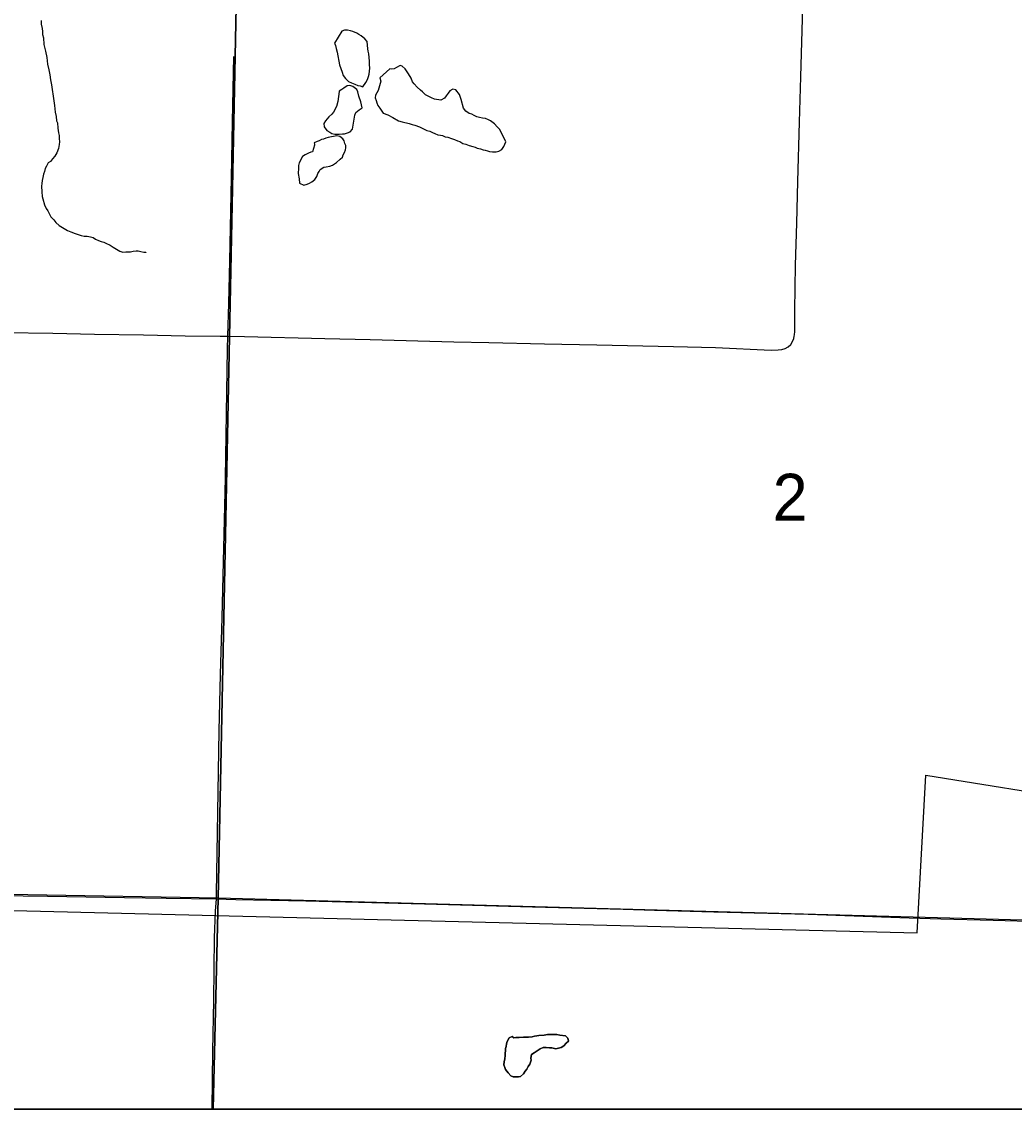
# Model space of a CAD drawing. Extents: x 2.4 to 73.1, y 4.5 to 25.6.
# Drawn here: x 32.3474 to 32.7891, y 17.9852 to 18.4691 of the extents above; entities that cross this region are included whole.
import ezdxf

# ---------------------------------------------------------------- set-up
doc = ezdxf.new("R2010")
doc.units = 0
for name, color, linetype in [('GM_X_County_Road', 7, 'Continuous'), ('GM_X_Interchange_Ramps', 7, 'Continuous'), ('GM_X_Minor_Lake', 7, 'Continuous'), ('GM_X_Minor_River', 7, 'Continuous'), ('GM_X_Section', 7, 'Continuous'), ('GM_X_Section_Text', 7, 'Continuous'), ('GM_X_Township_Road', 7, 'Continuous'), ('GM_X_US_Shield', 7, 'Continuous'), ('SH_Cut_Line', 7, 'Continuous'), ('SH_Data', 7, 'Continuous')]:
    doc.layers.add(name, color=color, linetype=linetype)

msp = doc.modelspace()

# ---------------------------------------------------------------- linework, layer by layer
at = {"layer": 'GM_X_County_Road'}
for points in [[(31.92813, 18.08576), (31.94415, 18.08566), (31.9892, 18.08534), (32.06375, 18.0844), (32.09637, 18.08398), (32.14142, 18.08332), (32.19889, 18.0826), (32.23151, 18.08208), (32.24548, 18.08176), (32.26257, 18.08156), (32.3045, 18.08087), (32.32625, 18.08049), (32.35886, 18.07998), (32.39303, 18.0795), (32.41167, 18.07921), (32.43398, 18.07879)], [(32.43398, 18.07879), (32.44273, 18.07862), (32.47379, 18.07792), (32.52659, 18.07658), (32.57473, 18.07527), (32.6151, 18.07421), (32.62908, 18.07385), (32.65547, 18.0731), (32.6974, 18.07196), (32.74241, 18.07036), (32.75639, 18.06991), (32.77968, 18.06929), (32.84334, 18.06762), (32.88216, 18.06658), (32.9303, 18.06526), (32.93492, 18.06535)]]:
    msp.add_lwpolyline(points, dxfattribs=at)
at = {"layer": 'GM_X_Interchange_Ramps'}
msp.add_lwpolyline([(30.40528, 17.98522), (33.45306, 17.98522)], dxfattribs=at)
at = {"layer": 'GM_X_Minor_Lake'}
for points in [[(32.48984, 18.46497), (32.4866, 18.45966), (32.48698, 18.45852), (32.48736, 18.45719), (32.48773, 18.45566), (32.48886, 18.44996), (32.49, 18.44672), (32.49038, 18.4452), (32.49152, 18.44387), (32.49284, 18.44253), (32.49417, 18.44196), (32.49569, 18.44139), (32.49702, 18.44081), (32.49798, 18.44062), (32.49912, 18.44024), (32.50045, 18.44213), (32.50121, 18.44346), (32.50178, 18.44479), (32.50198, 18.44574), (32.50217, 18.44707), (32.50236, 18.4484), (32.50217, 18.45011), (32.50218, 18.45163), (32.50199, 18.45315), (32.5018, 18.45486), (32.50161, 18.456), (32.50142, 18.45715), (32.50105, 18.46038), (32.5001, 18.46152), (32.49839, 18.46286), (32.49744, 18.46343), (32.49649, 18.464), (32.49478, 18.46477), (32.49364, 18.46515), (32.49231, 18.46534), (32.49098, 18.46535), (32.48984, 18.46497)], [(32.48984, 18.46497), (32.4866, 18.45966), (32.48698, 18.45852), (32.48736, 18.45719), (32.48773, 18.45566), (32.48886, 18.44996), (32.49, 18.44672), (32.49038, 18.4452), (32.49152, 18.44387), (32.49284, 18.44253), (32.49417, 18.44196), (32.49569, 18.44139), (32.49702, 18.44081), (32.49798, 18.44062), (32.49912, 18.44024), (32.50045, 18.44213), (32.50121, 18.44346), (32.50178, 18.44479), (32.50198, 18.44574)], [(32.50198, 18.44574), (32.50217, 18.44707), (32.50236, 18.4484), (32.50217, 18.45011), (32.50218, 18.45163), (32.50199, 18.45315), (32.5018, 18.45486), (32.50161, 18.456), (32.50142, 18.45715), (32.50105, 18.46038), (32.5001, 18.46152), (32.49839, 18.46286), (32.49744, 18.46343), (32.49649, 18.464), (32.49478, 18.46477), (32.49364, 18.46515), (32.49231, 18.46534), (32.49098, 18.46535), (32.48984, 18.46497)], [(32.51124, 18.44814), (32.5068, 18.44421), (32.50718, 18.44269), (32.50603, 18.43851), (32.50489, 18.43642), (32.50469, 18.43528), (32.50507, 18.43414), (32.50545, 18.433), (32.50583, 18.43186), (32.50678, 18.43071), (32.50829, 18.42843), (32.51038, 18.42766), (32.51247, 18.42651), (32.51513, 18.42499), (32.51665, 18.4246), (32.51988, 18.42383), (32.52121, 18.42345), (32.52235, 18.42306), (32.52444, 18.4223), (32.52615, 18.42153), (32.52767, 18.42077), (32.529, 18.42039), (32.53014, 18.41981), (32.53128, 18.41943), (32.53261, 18.41886), (32.53376, 18.41866), (32.53471, 18.41847), (32.53584, 18.4179), (32.53699, 18.4177), (32.5387, 18.41713), (32.54003, 18.41674), (32.54136, 18.41617), (32.54231, 18.41579), (32.54364, 18.41502), (32.54497, 18.41464), (32.54649, 18.41406), (32.5482, 18.41368), (32.54915, 18.4133), (32.5501, 18.41291), (32.55162, 18.41253), (32.55276, 18.41215), (32.55371, 18.41195), (32.55466, 18.41176), (32.55561, 18.41138), (32.55694, 18.41118), (32.55846, 18.41118), (32.55979, 18.41156), (32.56112, 18.41231), (32.56189, 18.41364), (32.56284, 18.41573), (32.56019, 18.42125), (32.55905, 18.42239), (32.55772, 18.42373), (32.55601, 18.42506), (32.55506, 18.42544), (32.55373, 18.42602), (32.5524, 18.42621), (32.55107, 18.42659), (32.54993, 18.42679), (32.54879, 18.42736), (32.54765, 18.42794), (32.54651, 18.42832), (32.54499, 18.42927), (32.54404, 18.43061), (32.54291, 18.4346), (32.54215, 18.43669), (32.54063, 18.43879), (32.5393, 18.43917), (32.53797, 18.43842), (32.53721, 18.43728), (32.53626, 18.43614), (32.53549, 18.43519), (32.53397, 18.43425), (32.53112, 18.43463), (32.52979, 18.43521), (32.52827, 18.43597), (32.52713, 18.43655), (32.5258, 18.43788), (32.52485, 18.43864), (32.52333, 18.43998), (32.52201, 18.4415), (32.52125, 18.44245), (32.52068, 18.44398), (32.51954, 18.44588), (32.51897, 18.44683), (32.51802, 18.44817), (32.51669, 18.44931), (32.51575, 18.44969), (32.51422, 18.44875), (32.51308, 18.44818), (32.51175, 18.44799), (32.51124, 18.44814)], [(32.51124, 18.44814), (32.5068, 18.44421), (32.50718, 18.44269), (32.50603, 18.43851), (32.50489, 18.43642), (32.50469, 18.43528), (32.50507, 18.43414), (32.50545, 18.433), (32.50583, 18.43186), (32.50678, 18.43071), (32.50829, 18.42843), (32.51038, 18.42766), (32.51247, 18.42651), (32.51513, 18.42499), (32.51665, 18.4246), (32.51988, 18.42383), (32.52121, 18.42345), (32.52235, 18.42306), (32.52444, 18.4223), (32.52615, 18.42153), (32.52767, 18.42077), (32.529, 18.42039), (32.53014, 18.41981), (32.53128, 18.41943), (32.53261, 18.41886), (32.53376, 18.41866), (32.53471, 18.41847), (32.53584, 18.4179), (32.53699, 18.4177), (32.5387, 18.41713), (32.54003, 18.41674), (32.54136, 18.41617), (32.54231, 18.41579), (32.54364, 18.41502), (32.54497, 18.41464), (32.54649, 18.41406), (32.5482, 18.41368), (32.54915, 18.4133), (32.5501, 18.41291), (32.55162, 18.41253), (32.55276, 18.41215), (32.55371, 18.41195), (32.55466, 18.41176), (32.55561, 18.41138), (32.55694, 18.41118), (32.55846, 18.41118)], [(32.55846, 18.41118), (32.55979, 18.41156), (32.56112, 18.41231), (32.56189, 18.41364), (32.56284, 18.41573), (32.56019, 18.42125), (32.55905, 18.42239), (32.55772, 18.42373), (32.55601, 18.42506), (32.55506, 18.42544), (32.55373, 18.42602), (32.5524, 18.42621), (32.55107, 18.42659), (32.54993, 18.42679), (32.54879, 18.42736), (32.54765, 18.42794), (32.54651, 18.42832), (32.54499, 18.42927), (32.54404, 18.43061), (32.54291, 18.4346), (32.54215, 18.43669), (32.54063, 18.43879), (32.5393, 18.43917), (32.53797, 18.43842), (32.53721, 18.43728), (32.53626, 18.43614), (32.53549, 18.43519), (32.53397, 18.43425), (32.53112, 18.43463), (32.52979, 18.43521), (32.52827, 18.43597), (32.52713, 18.43655), (32.5258, 18.43788), (32.52485, 18.43864), (32.52333, 18.43998), (32.52201, 18.4415), (32.52125, 18.44245), (32.52068, 18.44398), (32.51954, 18.44588), (32.51897, 18.44683), (32.51802, 18.44817), (32.51669, 18.44931), (32.51575, 18.44969), (32.51422, 18.44875), (32.51308, 18.44818), (32.51175, 18.44799), (32.51124, 18.44814)], [(32.48866, 18.43808), (32.48808, 18.43371), (32.4875, 18.43143), (32.48617, 18.42896), (32.48541, 18.42801), (32.48407, 18.42688), (32.48255, 18.42498), (32.48178, 18.42384), (32.48197, 18.42232), (32.48311, 18.4208), (32.48444, 18.42003), (32.48539, 18.41946), (32.48672, 18.41908), (32.48767, 18.41907), (32.48862, 18.41907), (32.49014, 18.41926), (32.49109, 18.41926), (32.49243, 18.41963), (32.49357, 18.4202), (32.49452, 18.42134), (32.49567, 18.42761), (32.49605, 18.42874), (32.49758, 18.42988), (32.49891, 18.43083), (32.49834, 18.43349), (32.4974, 18.43596), (32.49702, 18.43787), (32.49645, 18.43901), (32.49474, 18.44034), (32.49341, 18.44073), (32.49227, 18.44054), (32.49075, 18.43959), (32.4898, 18.43903), (32.48866, 18.43827), (32.48866, 18.43827), (32.48866, 18.43808)], [(32.48866, 18.43808), (32.48808, 18.43371), (32.4875, 18.43143), (32.48617, 18.42896), (32.48541, 18.42801), (32.48407, 18.42688), (32.48255, 18.42498), (32.48178, 18.42384), (32.48197, 18.42232), (32.48311, 18.4208), (32.48444, 18.42003), (32.48539, 18.41946), (32.48672, 18.41908), (32.48767, 18.41907), (32.48862, 18.41907), (32.49014, 18.41926), (32.49109, 18.41926), (32.49243, 18.41963)], [(32.49243, 18.41963), (32.49357, 18.4202), (32.49452, 18.42134), (32.49567, 18.42761), (32.49605, 18.42874), (32.49758, 18.42988), (32.49891, 18.43083), (32.49834, 18.43349), (32.4974, 18.43596), (32.49702, 18.43787), (32.49645, 18.43901), (32.49474, 18.44034), (32.49341, 18.44073), (32.49227, 18.44054), (32.49075, 18.43959), (32.4898, 18.43903), (32.48866, 18.43827), (32.48866, 18.43827), (32.48866, 18.43808)], [(32.47772, 18.41427), (32.47676, 18.41123), (32.476, 18.41104), (32.47505, 18.41067), (32.47353, 18.40991), (32.47239, 18.40915), (32.47086, 18.40631), (32.47048, 18.40517), (32.47048, 18.40403), (32.47047, 18.40156), (32.47085, 18.39927), (32.47104, 18.39737), (32.47294, 18.39642), (32.47446, 18.39679), (32.47541, 18.39736), (32.47655, 18.39793), (32.47788, 18.39888), (32.47865, 18.4002), (32.47922, 18.40153), (32.47979, 18.40248), (32.48017, 18.40343), (32.48189, 18.40438), (32.48284, 18.40456), (32.48455, 18.40494), (32.48569, 18.40532), (32.4874, 18.40645), (32.48912, 18.40797), (32.49007, 18.40891), (32.49045, 18.40986), (32.49102, 18.411), (32.49141, 18.41214), (32.4916, 18.41309), (32.4916, 18.41404), (32.49122, 18.41499), (32.49084, 18.41613), (32.49027, 18.41709), (32.48894, 18.41804), (32.48761, 18.41842), (32.48381, 18.41768), (32.48267, 18.4173), (32.48172, 18.41692), (32.48077, 18.41673), (32.47982, 18.41617), (32.47886, 18.41579), (32.47753, 18.41522), (32.47772, 18.41465), (32.47772, 18.41446), (32.47772, 18.41427)], [(32.48455, 18.40494), (32.48569, 18.40532), (32.4874, 18.40645), (32.48912, 18.40797), (32.49007, 18.40891), (32.49045, 18.40986), (32.49102, 18.411), (32.49141, 18.41214), (32.4916, 18.41309), (32.4916, 18.41404), (32.49122, 18.41499), (32.49084, 18.41613), (32.49027, 18.41709), (32.48894, 18.41804), (32.48761, 18.41842), (32.48381, 18.41768), (32.48267, 18.4173), (32.48172, 18.41692), (32.48077, 18.41673), (32.47982, 18.41617), (32.47886, 18.41579), (32.47753, 18.41522), (32.47772, 18.41465), (32.47772, 18.41446), (32.47772, 18.41427)], [(32.47772, 18.41427), (32.47676, 18.41123), (32.476, 18.41104), (32.47505, 18.41067), (32.47353, 18.40991), (32.47239, 18.40915), (32.47086, 18.40631), (32.47048, 18.40517), (32.47048, 18.40403), (32.47047, 18.40156), (32.47085, 18.39927), (32.47104, 18.39737), (32.47294, 18.39642), (32.47446, 18.39679), (32.47541, 18.39736), (32.47655, 18.39793), (32.47788, 18.39888), (32.47865, 18.4002), (32.47922, 18.40153), (32.47979, 18.40248), (32.48017, 18.40343), (32.48189, 18.40438), (32.48284, 18.40456), (32.48455, 18.40494)], [(32.56635, 18.01695), (32.5673, 18.01713), (32.56882, 18.01713), (32.57072, 18.01731), (32.57186, 18.01731), (32.573, 18.01731), (32.57453, 18.01749), (32.57567, 18.01768), (32.57662, 18.01787), (32.57757, 18.01806), (32.57985, 18.01824), (32.58137, 18.01843), (32.58346, 18.01842), (32.58441, 18.01842), (32.58556, 18.01841), (32.58689, 18.01822), (32.58936, 18.01783), (32.5905, 18.01688), (32.59068, 18.01555), (32.58973, 18.0146), (32.58859, 18.01346), (32.58745, 18.01271), (32.58631, 18.01233), (32.58516, 18.01214), (32.58326, 18.01253), (32.58231, 18.01253), (32.58079, 18.01272), (32.57946, 18.01273), (32.57813, 18.01216), (32.5768, 18.01122), (32.57546, 18.01027), (32.57432, 18.00951), (32.57394, 18.00799), (32.57413, 18.00704), (32.57355, 18.00533), (32.57279, 18.00419), (32.57222, 18.00306), (32.57146, 18.00211), (32.57069, 18.00097), (32.56936, 17.99983), (32.56841, 17.99965), (32.56746, 17.99965), (32.56613, 17.99965), (32.56499, 18.00003), (32.56385, 18.00137), (32.56271, 18.00289), (32.56233, 18.00384), (32.56196, 18.00499), (32.56215, 18.00632), (32.56234, 18.00764), (32.56253, 18.00916), (32.56273, 18.01221), (32.56292, 18.01316), (32.56311, 18.0143), (32.5635, 18.01543), (32.56426, 18.01695), (32.56559, 18.01752), (32.56635, 18.01695)], [(32.56635, 18.01695), (32.56559, 18.01752), (32.56426, 18.01695), (32.5635, 18.01543), (32.56311, 18.0143), (32.56292, 18.01316), (32.56273, 18.01221), (32.56253, 18.00916), (32.56234, 18.00764), (32.56215, 18.00632), (32.56196, 18.00499), (32.56233, 18.00384), (32.56271, 18.00289), (32.56385, 18.00137), (32.56499, 18.00003), (32.56613, 17.99965), (32.56746, 17.99965), (32.56841, 17.99965), (32.56936, 17.99983), (32.57069, 18.00097), (32.57146, 18.00211), (32.57222, 18.00306), (32.57279, 18.00419), (32.57355, 18.00533), (32.57413, 18.00704), (32.57394, 18.00799), (32.57432, 18.00951), (32.57546, 18.01027), (32.5768, 18.01122), (32.57813, 18.01216)], [(32.57813, 18.01216), (32.57946, 18.01273), (32.58079, 18.01272), (32.58231, 18.01253), (32.58326, 18.01253), (32.58516, 18.01214), (32.58631, 18.01233), (32.58745, 18.01271), (32.58859, 18.01346), (32.58973, 18.0146), (32.59068, 18.01555), (32.5905, 18.01688), (32.58936, 18.01783), (32.58689, 18.01822), (32.58556, 18.01841), (32.58441, 18.01842), (32.58346, 18.01842), (32.58137, 18.01843), (32.57985, 18.01824), (32.57757, 18.01806), (32.57662, 18.01787), (32.57567, 18.01768), (32.57453, 18.01749), (32.573, 18.01731), (32.57186, 18.01731), (32.57072, 18.01731), (32.56882, 18.01713), (32.5673, 18.01713), (32.56635, 18.01695)]]:
    msp.add_lwpolyline(points, dxfattribs=at)
at = {"layer": 'GM_X_Minor_River'}
for points in [[(32.35607, 18.46972), (32.35606, 18.46801), (32.35644, 18.46611), (32.35663, 18.46478), (32.35662, 18.46345), (32.357, 18.46192), (32.35719, 18.45907), (32.35794, 18.45603), (32.35851, 18.45318), (32.35888, 18.45032), (32.35945, 18.44766), (32.35983, 18.44557), (32.3602, 18.44329), (32.36058, 18.44101), (32.36171, 18.43397), (32.36189, 18.43188), (32.36227, 18.42884), (32.36265, 18.42693), (32.36283, 18.42503), (32.36321, 18.42408), (32.3634, 18.4218), (32.36378, 18.41971), (32.36396, 18.41857), (32.36396, 18.41724), (32.36415, 18.41572), (32.36396, 18.41458), (32.36376, 18.41268), (32.363, 18.41078), (32.36205, 18.40926), (32.36109, 18.40812), (32.36014, 18.40698), (32.35919, 18.40642), (32.35843, 18.4049), (32.35785, 18.40376), (32.35747, 18.40243), (32.35709, 18.40129), (32.35671, 18.39977), (32.35651, 18.39844), (32.35632, 18.39711), (32.35613, 18.39597), (32.35632, 18.3935), (32.3565, 18.39141), (32.35669, 18.39027), (32.35745, 18.38761), (32.3582, 18.38608), (32.35896, 18.38494), (32.35953, 18.3838), (32.36029, 18.38228), (32.36162, 18.38094), (32.36257, 18.3798), (32.36408, 18.37846), (32.36769, 18.37617), (32.36921, 18.3756), (32.37111, 18.37483), (32.37244, 18.37445), (32.37378, 18.37406), (32.37511, 18.37368), (32.37644, 18.37368), (32.37796, 18.37348), (32.3791, 18.3731), (32.38024, 18.37234), (32.38157, 18.37176), (32.38271, 18.37138), (32.38385, 18.37099), (32.3848, 18.37061), (32.3867, 18.36966), (32.38803, 18.36889), (32.38955, 18.36794), (32.39107, 18.36698), (32.39239, 18.3666), (32.39373, 18.36679), (32.39582, 18.36678), (32.39696, 18.36697), (32.39829, 18.36715), (32.39924, 18.36715), (32.40038, 18.36696), (32.40171, 18.36657), (32.40266, 18.36657), (32.40266, 18.36638), (32.40266, 18.36657)], [(32.33147, 18.07399), (32.74591, 18.06377), (32.74984, 18.1339), (32.82169, 18.12229), (32.91009, 18.11406), (32.98158, 18.11385), (32.99451, 18.11382), (33.02299, 18.09207), (33.06158, 18.08682), (33.0623, 18.06458), (33.14956, 18.05958)]]:
    msp.add_lwpolyline(points, dxfattribs=at)
at = {"layer": 'GM_X_Section'}
for points in [[(31.93338, 18.60046), (31.9601, 18.60061), (32.4452, 18.59355), (32.43473, 18.07911), (31.92638, 18.08802)], [(32.4596, 18.59343), (32.95129, 18.58326), (32.93411, 18.06556), (32.43473, 18.07911), (32.4452, 18.59355)]]:
    msp.add_lwpolyline(points, close=True, dxfattribs=at)
at = {"layer": 'GM_X_Township_Road'}
for points in [[(32.69122, 18.32925), (32.69132, 18.32976), (32.69148, 18.3313), (32.69154, 18.33285), (32.69149, 18.34062), (32.69181, 18.36081), (32.69234, 18.37944), (32.69276, 18.39807), (32.69351, 18.42446), (32.69414, 18.44464), (32.69503, 18.47569), (32.69598, 18.5114), (32.69654, 18.5409), (32.69707, 18.56108), (32.69746, 18.57662), (32.69769, 18.57972), (32.69796, 18.58125), (32.69839, 18.58273), (32.69903, 18.58414), (32.6999, 18.58542), (32.7009, 18.5865), (32.7015, 18.58702), (32.70214, 18.58739)], [(32.43915, 18.32918), (32.43949, 18.34374), (32.44006, 18.36278), (32.44078, 18.39968), (32.44118, 18.42464), (32.44182, 18.4537)], [(32.33943, 18.33083), (32.36117, 18.33052), (32.3798, 18.33016), (32.40154, 18.32985), (32.42017, 18.32941), (32.4357, 18.32923), (32.43915, 18.32918)], [(32.43398, 18.07879), (32.43402, 18.08126), (32.43521, 18.15364), (32.43586, 18.17869), (32.43659, 18.20399), (32.43805, 18.26602), (32.439, 18.32354), (32.43915, 18.32918)], [(32.43915, 18.32918), (32.44657, 18.32909), (32.48228, 18.32822), (32.50246, 18.32779), (32.53972, 18.32672), (32.55525, 18.32643), (32.58009, 18.32582), (32.60338, 18.32536), (32.63754, 18.3246), (32.65617, 18.32413), (32.681, 18.32306), (32.68412, 18.32307), (32.68567, 18.32326), (32.68714, 18.32369), (32.68849, 18.32444), (32.68963, 18.32549), (32.69048, 18.32678), (32.69102, 18.32824), (32.69122, 18.32925)], [(32.43211, 17.98522), (32.43248, 18.01105), (32.4328, 18.03359), (32.43311, 18.06156), (32.43366, 18.07331), (32.43398, 18.07879)]]:
    msp.add_lwpolyline(points, dxfattribs=at)
at = {"layer": 'GM_X_US_Shield'}
for points in [[(31.92492, 17.98522), (32.43258, 17.98522), (32.43473, 18.07911), (31.92638, 18.08802)], [(32.43258, 17.98522), (32.93233, 17.98522), (32.93411, 18.06556), (32.43473, 18.07911)]]:
    msp.add_lwpolyline(points, close=True, dxfattribs=at)
at = {"layer": 'SH_Cut_Line'}
msp.add_lwpolyline([(29.49738, 21.67933), (29.49738, 17.98522), (36.29738, 17.98522), (36.29738, 20.02567)], dxfattribs=at)
at = {"layer": 'SH_Data'}
msp.add_lwpolyline([(29.49738, 24.78522), (36.29738, 24.78522), (36.29738, 17.98522), (29.49738, 17.98522)], close=True, dxfattribs=at)

# ---------------------------------------------------------------- texts
at = {"layer": 'GM_X_Section_Text'}
msp.add_text('2', height=0.02093, rotation=0, dxfattribs=at).set_placement((32.6816, 18.24706))

doc.saveas('drawing.dxf')
